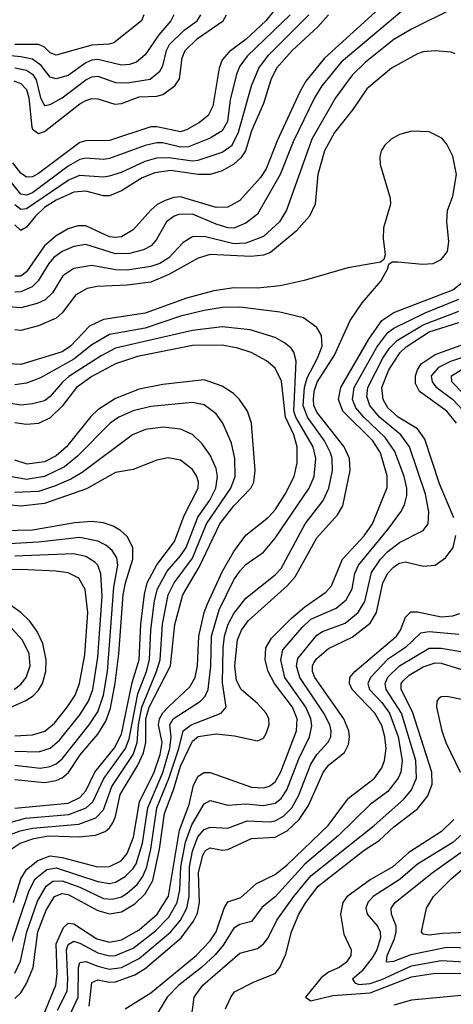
# Model space of a CAD drawing. Header units: inches. Extents: x 990535 to 1117859, y 769386 to 892122.
# Tile 367 of 656: x 1082327 to 1083791, y 792025 to 795354. Entities that reach past the tile are written whole.
import ezdxf

# ---------------------------------------------------------------- set-up
doc = ezdxf.new("R2010")
doc.units = ezdxf.units.IN
doc.header["$MEASUREMENT"] = 0
doc.layers.add('B0789', color=7, linetype='Continuous')

msp = doc.modelspace()

# ---------------------------------------------------------------- linework, layer by layer
at = {"layer": 'B0789', "color": 5}
for points, elevation in [([(1082847.3, 795370), (1082837.1, 795350), (1082796.9, 795303.1), (1082750, 795234.6), (1082720.7, 795210), (1082697.8, 795202.2), (1082670, 795199.9), (1082590, 795219.3), (1082570, 795217.5), (1082550, 795208.4), (1082490, 795165.2), (1082450, 795153.4), (1082430, 795159.5), (1082399, 795199), (1082370, 795220.8), (1082330, 795228.6), (1082170, 795244.5)], 3140), ([(1083240.2, 795370), (1083094.6, 795230), (1083070, 795197), (1083059.1, 795170), (1083037.2, 795082.8), (1083028.8, 795010), (1083010, 794978.5), (1082970, 794953.7), (1082896.5, 794923.5), (1082870, 794922.9), (1082810, 794937.2), (1082790, 794937.5), (1082750, 794928.9), (1082630, 794884.9), (1082610, 794881.5), (1082550, 794885.2), (1082530, 794881.5), (1082490, 794858.9), (1082370, 794768.7), (1082350, 794760.5), (1082330, 794763.6), (1082277.2, 794830)], 3240), ([(1083788.2, 795390), (1083650, 795321.8), (1083590, 795286.5), (1083494.6, 795210), (1083450, 795165.8), (1083392.9, 795090), (1083313.3, 794950), (1083228.3, 794710), (1083204.2, 794670), (1083150, 794621), (1083090, 794598.4), (1083050, 794595.6), (1082950, 794621.2), (1082910, 794619.4), (1082879.3, 794600.7), (1082830, 794548.6), (1082800.1, 794530), (1082770, 794519.3), (1082690, 794506.5), (1082650, 794507.8), (1082570, 794522.7), (1082510, 794512.8), (1082472.1, 794487.9), (1082437, 794430), (1082413.1, 794406.9), (1082385.9, 794394.1), (1082330, 794379.6), (1082290, 794382.7)], 3360), ([(1083190.4, 795390), (1083157.9, 795350), (1083092, 795288), (1083034.5, 795245.5), (1083010, 795218.1), (1082999.9, 795190), (1082978.6, 795061.4), (1082963.3, 795030), (1082933.9, 795006.1), (1082890, 794981.4), (1082870, 794975.1), (1082790, 794991.8), (1082770, 794991.1), (1082630, 794945.1), (1082550, 794944.5), (1082530, 794938.5), (1082390, 794833.4), (1082370, 794822.1), (1082350, 794821.2), (1082330, 794834.9), (1082302.9, 794870)], 3220), ([(1082306.9, 795146.9), (1082330, 795138.5), (1082350, 795117.7), (1082357.2, 795090), (1082367.5, 794990), (1082370, 794983.4), (1082390, 794968.5), (1082410, 794975.4), (1082530, 795069.6), (1082550, 795080.8), (1082570, 795087), (1082590, 795086.8), (1082648.3, 795068.3), (1082670, 795071), (1082730, 795092.9), (1082790, 795095.5), (1082810, 795100.5), (1082850.6, 795130), (1082866.4, 795153.6), (1082875.3, 795224.7), (1082885, 795250), (1082927.1, 795290), (1083013.6, 795350), (1083024.8, 795370)], 3180), ([(1083539.3, 795390), (1083355.9, 795224.1), (1083293.6, 795146.4), (1083272.7, 795110), (1083196.3, 794943.7), (1083159.2, 794850), (1083140, 794820), (1083070, 794742.1), (1083030, 794719.9), (1082990, 794718.6), (1082870, 794754.4), (1082847.7, 794752.3), (1082817.7, 794742.3), (1082791.4, 794728.6), (1082770, 794710.3), (1082710, 794643.7), (1082670, 794620.3), (1082650, 794617), (1082630, 794619.8), (1082550, 794656.6), (1082522.9, 794657.1), (1082490, 794646.7), (1082450, 794623), (1082410.7, 794589.3), (1082350, 794501.5), (1082330, 794487.1), (1082310, 794487)], 3320), ([(1083617.1, 795382.9), (1083413.1, 795210), (1083347.7, 795130), (1083322.4, 795090), (1083250, 794940.8), (1083206.1, 794830), (1083130, 794696.5), (1083090, 794665.7), (1083050, 794649.6), (1083030, 794650.6), (1082990, 794662.3), (1082910, 794696.6), (1082864.3, 794695.7), (1082848.2, 794690), (1082822.8, 794670), (1082789.1, 794610.9), (1082770.6, 794589.4), (1082744.4, 794575.6), (1082697, 794563), (1082650, 794561.9), (1082550, 794593.9), (1082510, 794587.3), (1082470, 794570.3), (1082442, 794550), (1082424.5, 794530), (1082389.4, 794470.6), (1082368.9, 794451.1), (1082330, 794433.7), (1082310, 794433)], 3340), ([(1082745.4, 795370), (1082738.6, 795350), (1082644.8, 795275.2), (1082629.3, 795270.7), (1082570, 795268.2), (1082450, 795233.3), (1082430, 795242.3), (1082410, 795261.2), (1082389.7, 795269.7), (1082310, 795270)], 3120), ([(1082310, 795191.5), (1082350, 795183), (1082370.2, 795170), (1082382.5, 795150), (1082396.4, 795090), (1082410, 795064.1), (1082430, 795066.7), (1082470, 795089.6), (1082550, 795150.2), (1082570, 795160.6), (1082590, 795162.6), (1082650, 795141.5), (1082690, 795139.9), (1082767.6, 795152.4), (1082800, 795180), (1082810, 795198), (1082822.8, 795250), (1082833.1, 795270), (1082881.9, 795318.1), (1082926.5, 795350), (1082938.1, 795370)], 3160), ([(1082310, 794729.4), (1082330, 794713.3), (1082350, 794715.4), (1082490, 794811.1), (1082530, 794828.3), (1082610, 794822.9), (1082630, 794825.4), (1082670, 794838.7), (1082750, 794875.9), (1082790, 794886.5), (1082830, 794887.4), (1082910, 794876.5), (1082930, 794878.9), (1083010, 794906.4), (1083044, 794930), (1083066.1, 794973.9), (1083109.5, 795130), (1083134.2, 795190), (1083166.6, 795233.4), (1083303.5, 795370)], 3260), ([(1083370.1, 795370), (1083333.4, 795330), (1083247.2, 795250), (1083193.8, 795190), (1083174.6, 795150), (1083150.1, 795070), (1083110, 794978.1), (1083089.3, 794910.7), (1083073.7, 794886.3), (1083050, 794865.9), (1083010, 794843.2), (1082970, 794830.8), (1082930, 794830.6), (1082835.6, 794844.4), (1082783.5, 794836.5), (1082740.3, 794819.7), (1082670, 794775.2), (1082630, 794758.7), (1082610, 794758.1), (1082550, 794773.6), (1082510, 794771), (1082450, 794743.3), (1082410, 794718.4), (1082380.1, 794690), (1082350, 794652.3), (1082330, 794640.6), (1082310, 794660.7)], 3280), ([(1083798, 795238), (1083784.1, 795244.1), (1083730, 795248.4), (1083690, 795244.7), (1083670, 795238), (1083582.3, 795190), (1083499.8, 795120.2), (1083452.3, 795050), (1083390, 794972.5), (1083356.3, 794910), (1083333.5, 794830), (1083324.5, 794730), (1083305.7, 794690), (1083261, 794639), (1083173.3, 794566.7), (1083150, 794557.5), (1083107.3, 794552.7), (1082970, 794559.9), (1082930, 794548), (1082830, 794492), (1082770, 794467), (1082690, 794455.8), (1082588, 794452), (1082554.7, 794445.3), (1082516, 794424), (1082470, 794362.8), (1082450, 794345.1), (1082390, 794319.1), (1082330, 794303.6), (1082310, 794304.9)], 3380), ([(1082310, 792045.3), (1082330, 792064.5), (1082350, 792096.2), (1082371.8, 792150), (1082387.3, 792270), (1082416.4, 792343.6), (1082444.5, 792390), (1082470, 792400.3), (1082490, 792396.6), (1082590, 792343), (1082630, 792331), (1082670, 792338), (1082715.2, 792364.8), (1082750, 792398.5), (1082776.1, 792443.9), (1082798.6, 792550), (1082815.4, 792670), (1082846.8, 792753.2), (1082869.7, 792830.3), (1082910, 792915.3), (1082930, 792931.1), (1082990, 792939.3), (1083052.4, 792932.4), (1083130, 792916.4), (1083150, 792924.8), (1083159.5, 792940.5), (1083169.5, 792970), (1083168, 792990), (1083158.9, 793010), (1083130, 793042.6), (1083074.4, 793090), (1083059.4, 793119.4), (1083053.6, 793170), (1083062.3, 793257.7), (1083075.6, 793290), (1083098.7, 793321.3), (1083230, 793440.4), (1083257, 793470), (1083330, 793602.7), (1083400.3, 793679.7), (1083418.3, 793710), (1083442.6, 793830), (1083440.7, 793870), (1083423.1, 793910), (1083330, 794026.5), (1083320.7, 794050), (1083318.6, 794070), (1083321.9, 794098.1), (1083332, 794128), (1083390, 794219.2), (1083442.6, 794337.4), (1083483.1, 794396.9), (1083546.9, 794470), (1083569, 794510), (1083573.2, 794526.8), (1083585.2, 794534.8), (1083604.5, 794535.5), (1083686.9, 794526.9), (1083723.7, 794530), (1083750, 794543), (1083771.6, 794570), (1083776.2, 794603.7), (1083769.9, 794670), (1083771.8, 794708.2), (1083790, 794757.4), (1083801.8, 794830), (1083790, 794892.7), (1083770, 794933.2), (1083752.8, 794952.8), (1083710, 794975.2), (1083650, 794976.7), (1083610, 794965.2), (1083581.8, 794950), (1083560.6, 794930), (1083547.4, 794910), (1083543.2, 794890), (1083544.8, 794864.8), (1083578.6, 794750), (1083579.7, 794730), (1083556.1, 794650), (1083554.4, 794614.4), (1083561, 794559), (1083556.9, 794543.1), (1083546, 794534), (1083435.5, 794515.5), (1083288.1, 794471.9), (1083206.1, 794453.9), (1083130, 794446.4), (1083050, 794446.8), (1082982.8, 794437.2), (1082890, 794411.9), (1082750, 794362.2), (1082610, 794340.7), (1082562.8, 794317.2), (1082498.6, 794250), (1082470, 794230.5), (1082330, 794188.7), (1082290.1, 794189.9)], 3420), ([(1082399.2, 791970), (1082448.8, 792090), (1082453.2, 792130), (1082450.1, 792229.9), (1082474.8, 792285.2), (1082490, 792299.2), (1082510, 792297.2), (1082587.2, 792247.2), (1082630, 792235.8), (1082670, 792243.3), (1082730, 792277), (1082791.1, 792330), (1082829, 792391), (1082866.1, 792613.9), (1082898.9, 792701.1), (1082913.4, 792766.6), (1082930, 792797.1), (1082950, 792808.5), (1082970, 792809.2), (1083110, 792759.9), (1083150, 792757.5), (1083170, 792762.6), (1083190, 792777.7), (1083209.3, 792810.7), (1083261.4, 792950), (1083263.9, 792990), (1083248.6, 793030), (1083186.9, 793110), (1083165.4, 793150), (1083155.4, 793190), (1083158, 793230), (1083177, 793263), (1083243.8, 793330), (1083290, 793369.5), (1083360.9, 793419.1), (1083380.1, 793439.9), (1083416.8, 793530), (1083490, 793608.6), (1083518.7, 793650), (1083567.8, 793772.2), (1083567.7, 793812.3), (1083545.3, 793890), (1083519.4, 793930), (1083418.7, 794030), (1083403.3, 794070), (1083411.5, 794110), (1083505.9, 794274.1), (1083550, 794336.8), (1083590, 794363.4), (1083790, 794440.6), (1083827.2, 794470)], 3380), ([(1082454.6, 792005.4), (1082486.5, 792070), (1082489.4, 792110.6), (1082484.7, 792210), (1082490, 792227), (1082510, 792238.3), (1082530, 792232.5), (1082590, 792199.1), (1082630, 792189.4), (1082650, 792190.3), (1082710, 792215.2), (1082785.9, 792274.1), (1082830, 792319.7), (1082858.6, 792370), (1082867.8, 792412.2), (1082870.5, 792490), (1082886.6, 792573.4), (1082908.1, 792631.9), (1082950, 792702.7), (1082970, 792714.1), (1083030, 792699), (1083090, 792702.6), (1083150, 792697.4), (1083190, 792705.4), (1083210, 792721), (1083229.4, 792750.6), (1083270, 792855.4), (1083305.4, 792930), (1083313.8, 792966.2), (1083310.2, 792990), (1083293.4, 793030), (1083222.6, 793130), (1083208.9, 793190), (1083215.9, 793224.1), (1083280.4, 793299.6), (1083310, 793326.9), (1083395.3, 793364.7), (1083430, 793392.3), (1083449.6, 793430), (1083458.7, 793481.3), (1083470.9, 793510), (1083570.3, 793630), (1083613.6, 793690), (1083626.7, 793713.3), (1083634.7, 793745.3), (1083634.1, 793770), (1083625.1, 793810), (1083594.2, 793894.2), (1083561.6, 793941.6), (1083488.9, 794010), (1083462.2, 794042.2), (1083451.2, 794070), (1083456.7, 794110), (1083533.2, 794246.8), (1083570, 794295.9), (1083590, 794310.8), (1083696.8, 794363.2), (1083810, 794409)], 3360), ([(1082310, 792131.1), (1082329.2, 792170.8), (1082350.7, 792270), (1082386.4, 792373.6), (1082415.6, 792424.4), (1082438.5, 792441.5), (1082470, 792442.7), (1082530, 792421), (1082610, 792383.3), (1082639.2, 792380.8), (1082670, 792389), (1082690, 792401.2), (1082723.2, 792430), (1082742.6, 792457.4), (1082755.9, 792490), (1082769.6, 792550), (1082790.1, 792689.9), (1082830.8, 792789.2), (1082864.4, 792890), (1082879.3, 792950), (1082905.3, 792970), (1083007, 793010), (1083023.6, 793030), (1083012.1, 793112.1), (1083013.4, 793230), (1083018.1, 793270), (1083030.8, 793310), (1083050, 793346.1), (1083090, 793398.5), (1083190, 793477.3), (1083210, 793498.4), (1083291, 793649), (1083351.8, 793728.2), (1083370.4, 793769.6), (1083383.2, 793830), (1083382.1, 793870), (1083376.6, 793890), (1083355.8, 793930), (1083298.8, 794010), (1083284.7, 794050), (1083288.9, 794110), (1083297.4, 794142.6), (1083332.9, 794210), (1083348.3, 794250), (1083345.9, 794285.9), (1083330, 794313.8), (1083285.4, 794345.4), (1083204.9, 794364.9), (1083070, 794382), (1083010, 794380.4), (1082950, 794371.1), (1082870, 794351.1), (1082750, 794310.7), (1082630, 794289.4), (1082570, 794255.1), (1082510, 794205.7), (1082397.2, 794142.8), (1082350, 794125.2), (1082310, 794119.9)], 3440), ([(1082488.1, 791971.9), (1082523.6, 792050), (1082525.5, 792150), (1082530, 792166.2), (1082550, 792170.6), (1082590, 792153.8), (1082630, 792143.8), (1082670, 792149.6), (1082730, 792180.7), (1082837.6, 792270), (1082869.8, 792310.2), (1082891.2, 792350), (1082898.7, 792390), (1082900.1, 792490), (1082910, 792543), (1082928.8, 792591.2), (1082950, 792616), (1082970, 792623.9), (1083030, 792620.5), (1083094.6, 792645.4), (1083170, 792642.4), (1083190, 792645.8), (1083218.3, 792661.7), (1083246.1, 792690), (1083268.7, 792730), (1083310, 792836.6), (1083330.3, 792869.7), (1083368.9, 792911.1), (1083377.6, 792930), (1083379.1, 792950), (1083374.4, 792970), (1083354.3, 793010), (1083272.9, 793130), (1083262.2, 793170), (1083266.2, 793193.8), (1083330, 793273.1), (1083350, 793285.6), (1083426.1, 793313.9), (1083469.9, 793350), (1083492.5, 793387.5), (1083515.4, 793484.6), (1083545.2, 793530), (1083570, 793556.4), (1083610, 793586.9), (1083690, 793626.8), (1083706.8, 793650), (1083708.7, 793690), (1083698, 793750), (1083643.5, 793910), (1083614.7, 793950), (1083542.4, 794010), (1083509.2, 794050), (1083499.5, 794079.5), (1083502.4, 794110), (1083553.2, 794210), (1083576.3, 794243.7), (1083602.4, 794270), (1083690, 794322.4), (1083810, 794368.5)], 3340), ([(1083793.1, 793670), (1083744.7, 793784.7), (1083695.7, 793935.7), (1083670.5, 793970.5), (1083605.6, 794010), (1083570, 794042), (1083553.9, 794070), (1083550, 794110), (1083573.2, 794170), (1083611.4, 794228.6), (1083631.7, 794248.3), (1083710, 794298.2), (1083810, 794330.2)], 3320), ([(1082290.7, 792209.3), (1082358.2, 792410), (1082379.2, 792450), (1082418.7, 792481.2), (1082450, 792487), (1082590, 792440.2), (1082630, 792433.7), (1082650, 792438.2), (1082682.8, 792457.2), (1082710, 792483.9), (1082719.6, 792500.4), (1082741.4, 792570), (1082759, 792690), (1082810, 792808.6), (1082834.3, 792890), (1082837.9, 792930), (1082833.4, 792970), (1082845.3, 792990), (1082937.7, 793050), (1082953, 793067), (1082963, 793090), (1082972.1, 793167.9), (1082974.3, 793270), (1083000.7, 793359.3), (1083050, 793459.8), (1083070, 793489.6), (1083090, 793511.6), (1083150, 793554.3), (1083190, 793600.8), (1083304.6, 793770), (1083321.5, 793810), (1083327.4, 793870), (1083317.5, 793910), (1083259.5, 794010), (1083252.4, 794030), (1083260, 794200), (1083252.8, 794230), (1083243.3, 794243.3), (1083221.7, 794261.7), (1083190, 794279), (1083105.1, 794305.1), (1083010, 794315.4), (1082910, 794303.3), (1082650, 794243.1), (1082602.3, 794217.7), (1082492.9, 794147.1), (1082471.3, 794128.7), (1082430, 794079.7), (1082410, 794065.3), (1082370, 794055), (1082330, 794050.9), (1082290, 794057)], 3460), ([(1082305.8, 792370), (1082330.8, 792449.2), (1082350, 792481.5), (1082388.3, 792511.7), (1082430, 792527), (1082470, 792521.9), (1082589.6, 792490.4), (1082630, 792491.2), (1082669.4, 792510.6), (1082690, 792535.5), (1082711.5, 792590), (1082731.8, 792710), (1082780.9, 792810), (1082801.2, 792870), (1082807.7, 792910), (1082795.7, 792970), (1082798.3, 792990), (1082810, 793011), (1082830, 793032.4), (1082901, 793099), (1082919.1, 793130), (1082927, 793170), (1082932.1, 793270), (1082949.7, 793350), (1082960.7, 793379.3), (1083011.4, 793490), (1083050, 793556), (1083090, 793611), (1083167.4, 793672.6), (1083190, 793696.9), (1083223.9, 793750), (1083253.9, 793810), (1083264.1, 793855.9), (1083263.8, 793910), (1083252.5, 793950), (1083224.5, 794010), (1083211.4, 794131.4), (1083190, 794175.7), (1083160.8, 794200.8), (1083109, 794229), (1083063.7, 794243.7), (1083010, 794253.5), (1082910, 794252.3), (1082724.7, 794215.3), (1082650, 794190.8), (1082570, 794147.3), (1082518.7, 794110), (1082470, 794047.7), (1082430, 794008.1), (1082390, 793988.7), (1082350, 793985.1), (1082310, 793991.4)], 3480), ([(1083802.2, 793990), (1083770, 794030.5), (1083677.2, 794097.2), (1083663.9, 794123.9), (1083663.9, 794150), (1083670, 794170), (1083682.8, 794190), (1083730, 794221.5), (1083830, 794257.8)], 3280), ([(1083850, 794220.7), (1083781.5, 794198.5), (1083741.7, 794178.3), (1083717.1, 794150), (1083719.5, 794130), (1083732.6, 794112.6), (1083790, 794069.9), (1083838.1, 794018.1)], 3260), ([(1083864.6, 794050), (1083786.5, 794130), (1083785.7, 794150), (1083817.5, 794170)], 3240), ([(1082297.5, 792550), (1082327.7, 792570), (1082373.9, 792586.1), (1082424.8, 792595.2), (1082528.1, 792591.9), (1082582.4, 792597.6), (1082615, 792610), (1082630, 792621.9), (1082641.3, 792638.7), (1082650, 792660.6), (1082665.5, 792734.5), (1082725.9, 792834.1), (1082744.6, 792875.4), (1082752.2, 792910), (1082752.8, 792990), (1082763.6, 793030), (1082836.4, 793170), (1082850.3, 793309.7), (1082877.4, 793410), (1082934.3, 793505.7), (1083002.6, 793650), (1083050, 793710.4), (1083107.4, 793770), (1083117.5, 793790), (1083121.7, 793830), (1083109.5, 793989.5), (1083096.7, 794030), (1083069.6, 794069.6), (1083048.4, 794090), (1083010, 794115.3), (1082950, 794135.9), (1082810, 794120.4), (1082730, 794104.4), (1082650, 794073.4), (1082590, 794035.2), (1082567.1, 794012.9), (1082484.6, 793910), (1082450, 793879.8), (1082410, 793859.7), (1082351.7, 793851.7), (1082310, 793864.9)], 3520), ([(1082290, 792596.9), (1082328, 792612), (1082370, 792621.3), (1082526.2, 792633.8), (1082584.1, 792655.9), (1082610, 792683.3), (1082637.9, 792762.1), (1082710.1, 792870), (1082723.6, 792910), (1082728, 792970), (1082738.8, 793030), (1082789.1, 793150), (1082801.3, 793190), (1082809.2, 793310), (1082828.4, 793410), (1082848.4, 793450), (1082910, 793533.7), (1082957.5, 793650), (1083040.1, 793770), (1083054.8, 793810), (1083053.2, 793870), (1083042.1, 793922.1), (1083012.5, 793990), (1082990, 794021.3), (1082950, 794051.9), (1082910, 794059.9), (1082770, 794046.6), (1082710, 794032), (1082661.6, 794010), (1082631.8, 793990), (1082521.4, 793878.6), (1082477.4, 793842.6), (1082410, 793809.3), (1082350, 793799.8), (1082294.8, 793810)], 3540), ([(1082270, 792633.2), (1082345.9, 792654.1), (1082492.5, 792667.5), (1082551, 792689), (1082574.1, 792710), (1082611.2, 792788.8), (1082684.5, 792890), (1082696.7, 792923.3), (1082725.5, 793074.5), (1082754.5, 793150), (1082764.8, 793190), (1082769.6, 793290.4), (1082782.3, 793390), (1082792.1, 793430), (1082824.3, 793490), (1082870, 793541.3), (1082889.5, 793570), (1082928.3, 793671.7), (1082968.5, 793730), (1082988.7, 793770), (1082994.6, 793810), (1082990, 793836.8), (1082970, 793881.5), (1082941.4, 793921.4), (1082910, 793951.2), (1082869.9, 793969.9), (1082810, 793976.6), (1082752, 793968), (1082707.8, 793950), (1082537.4, 793822.6), (1082499.2, 793800.8), (1082443.6, 793776.4), (1082390, 793759.4), (1082310, 793755.1)], 3560), ([(1082310, 792688.5), (1082490, 792705.7), (1082530, 792724.6), (1082550, 792747.2), (1082580.7, 792810), (1082647.2, 792892.8), (1082670, 792938), (1082706.8, 793113.2), (1082729.7, 793190.3), (1082736, 793310), (1082748.4, 793411.6), (1082757.4, 793450), (1082790, 793511.5), (1082849.2, 793590), (1082882.3, 793677.7), (1082929.9, 793770), (1082930.7, 793790), (1082925, 793810), (1082910, 793833.7), (1082870, 793864.4), (1082827.8, 793872.2), (1082790, 793864.7), (1082710, 793833.4), (1082650, 793822.6), (1082552, 793768), (1082410, 793718.4), (1082330, 793709.5), (1082250, 793716.8)], 3580), ([(1082310, 792785.5), (1082410, 792775.2), (1082450, 792782.1), (1082470, 792790.6), (1082491.2, 792808.8), (1082531.2, 792868.8), (1082590, 792938.7), (1082617, 792983), (1082633.4, 793026.6), (1082649.6, 793110.4), (1082661.3, 793210), (1082675.8, 793410), (1082683.5, 793450), (1082709.2, 793530), (1082708.3, 793570), (1082690, 793606.2), (1082667.3, 793627.3), (1082642, 793642), (1082610, 793653.1), (1082570, 793657.9), (1082512.5, 793652.5), (1082370, 793627.9), (1082266.2, 793626.2)], 3620), ([(1082310, 792833.2), (1082395.9, 792824.1), (1082430, 792829.5), (1082450, 792838.6), (1082470, 792855.4), (1082561.3, 792970), (1082590, 793014.6), (1082610, 793070), (1082622.9, 793150), (1082644.3, 793435.7), (1082657.7, 793510), (1082654.8, 793534.8), (1082639.4, 793559.4), (1082617.5, 793577.5), (1082590.9, 793590.9), (1082530, 793603.2), (1082390, 793587.5), (1082250, 793580.1)], 3640), ([(1082560.8, 792019.2), (1082570, 792099.5), (1082590, 792108.2), (1082630, 792100.6), (1082650, 792101.6), (1082715, 792125), (1082750, 792146.6), (1082871.5, 792250), (1082913.7, 792306.2), (1082926.9, 792333.1), (1082933.6, 792370), (1082930.8, 792470), (1082945, 792530), (1082954.3, 792545.7), (1082970, 792554.7), (1083010, 792545.9), (1083030, 792548.3), (1083110, 792585.9), (1083190, 792589.8), (1083230, 792612), (1083270.5, 792650), (1083302.7, 792697.3), (1083351.3, 792808.7), (1083370, 792833.3), (1083423.4, 792876.6), (1083436.9, 792903.1), (1083441.2, 792930), (1083439, 792950), (1083421.7, 792990), (1083323.5, 793130), (1083315.4, 793150), (1083315.5, 793170), (1083320.1, 793179.9), (1083330, 793194.2), (1083370, 793228), (1083450, 793265.9), (1083510, 793314), (1083532.5, 793350), (1083553.1, 793450), (1083570, 793482.5), (1083590, 793504.4), (1083610, 793516.6), (1083630, 793521.1), (1083690, 793507), (1083730, 793510.1), (1083765.4, 793534.6), (1083790.4, 793570), (1083800.4, 793610)], 3320), ([(1082310, 792881.3), (1082390, 792879), (1082430, 792891.4), (1082461.2, 792918.8), (1082530, 793003.7), (1082559.2, 793050), (1082573.5, 793090), (1082590, 793198.4), (1082605.1, 793405.1), (1082601.1, 793481.1), (1082590, 793509.8), (1082580.2, 793520.2), (1082550, 793539.4), (1082508.5, 793548.5), (1082310, 793540.8)], 3660), ([(1082310, 792932.6), (1082370, 792936.1), (1082411.4, 792948.6), (1082444.4, 792975.6), (1082487, 793030), (1082513.5, 793070), (1082529.1, 793110), (1082546.2, 793206.2), (1082557.1, 793350), (1082547.6, 793427.6), (1082526, 793466), (1082490, 793484.3), (1082450, 793489.6), (1082330, 793495.6), (1082210, 793490.6)], 3680), ([(1082250, 793009.1), (1082347.2, 793052.8), (1082371.6, 793068.4), (1082390, 793086.9), (1082403.7, 793110), (1082414.7, 793150), (1082415.7, 793190), (1082404.5, 793244.5), (1082385.5, 793285.5), (1082360.4, 793320.4), (1082330.2, 793350.2), (1082295, 793375)], 3720), ([(1082682.6, 792010), (1082770, 792064.6), (1082922.6, 792190), (1082970, 792240.1), (1082990, 792270), (1083017.8, 792350), (1083030, 792371.6), (1083073.5, 792386.5), (1083126.7, 792433.3), (1083190, 792464.7), (1083230, 792496.5), (1083369, 792630), (1083437.9, 792722.1), (1083525, 792790), (1083550, 792825.1), (1083559.3, 792850), (1083564.5, 792890), (1083560.6, 792930), (1083550, 792967.6), (1083525.9, 793010), (1083450.2, 793090), (1083441, 793110), (1083442.3, 793130), (1083459.1, 793150), (1083599.9, 793270), (1083613.5, 793290), (1083630, 793334), (1083648, 793352), (1083670, 793352.6), (1083750, 793335.7), (1083790, 793338.1), (1083813.3, 793346.7)], 3280), ([(1082308.2, 793090), (1082331.3, 793108.7), (1082348.6, 793130), (1082361.9, 793170), (1082359, 793210), (1082335.8, 793255.8), (1082288.6, 793308.6)], 3740), ([(1083810, 793276), (1083710, 793284.5), (1083680.3, 793279.7), (1083630, 793231.9), (1083568.7, 793191.3), (1083511.5, 793130), (1083503.1, 793110), (1083508.8, 793090), (1083550, 793045.6), (1083575.4, 793010), (1083605.2, 792930), (1083618.2, 792850), (1083613.8, 792810), (1083605.6, 792790), (1083570, 792745), (1083510, 792700.3), (1083403.9, 792596.1), (1083290, 792498.6), (1083190, 792388.5), (1083145.8, 792354.2), (1083110, 792305), (1083070, 792295), (1083050, 792283.3), (1083014.2, 792225.8), (1082987.4, 792192.6), (1082941.3, 792150), (1082863.7, 792090), (1082824.5, 792050), (1082781.4, 791978.6)], 3260), ([(1082908.6, 791990), (1082915.7, 792050), (1082945.1, 792090), (1083070, 792198), (1083130, 792214.5), (1083150.7, 792229.3), (1083165.8, 792250), (1083195.8, 792310), (1083252.2, 792390), (1083310, 792459.3), (1083524.2, 792630), (1083622.7, 792717.3), (1083650.6, 792750), (1083667.1, 792790), (1083664.7, 792850), (1083616.8, 793010), (1083565.1, 793090), (1083560.8, 793110), (1083570, 793131.2), (1083610, 793169.8), (1083710, 793229), (1083750, 793229.1), (1083830, 793216)], 3240), ([(1083021.4, 792010), (1083039.5, 792050), (1083052.5, 792067.5), (1083118.3, 792101.7), (1083189.9, 792130), (1083205, 792150), (1083225.5, 792194.5), (1083244.8, 792270), (1083269.4, 792330), (1083293.2, 792370), (1083334.9, 792425.1), (1083490, 792546.6), (1083541.4, 792578.6), (1083590, 792625.7), (1083670, 792685.9), (1083704.9, 792730), (1083719.5, 792770), (1083718.8, 792810), (1083653.9, 793013.9), (1083615.3, 793090), (1083615.4, 793110), (1083621.5, 793118.5), (1083642.4, 793137.6), (1083690, 793165.8), (1083730, 793179.4), (1083750, 793178.6), (1083830, 793153.3)], 3220), ([(1083830, 793053.8), (1083770, 793066.4), (1083750, 793064.3), (1083741.7, 793058.3), (1083735.7, 793050), (1083734.5, 793030), (1083752.2, 792950), (1083765.9, 792910), (1083814.4, 792810)], 3180), ([(1083793.1, 792650), (1083751.3, 792610), (1083641.3, 792538.7), (1083587.4, 792490), (1083510, 792446.2), (1083431.6, 792388.4), (1083417.9, 792370), (1083410.7, 792330), (1083421.9, 792261.9), (1083446.9, 792210), (1083444.7, 792190), (1083430, 792166.3), (1083406.2, 792150), (1083370, 792133.8), (1083344.9, 792115.1), (1083291.9, 792050), (1083310, 792037.1), (1083384.6, 792055.4), (1083510, 792064.7), (1083650, 792118.2), (1083730.8, 792130.8), (1083830, 792130)], 3180), ([(1083853.5, 792630), (1083790, 792572.6), (1083670, 792498.7), (1083611.5, 792448.5), (1083521, 792390), (1083502.5, 792370), (1083495.4, 792350), (1083500.9, 792330), (1083535.6, 792290), (1083544.5, 792270), (1083545.4, 792250), (1083533.6, 792210), (1083517.8, 792182.2), (1083482.1, 792137.9), (1083451.4, 792110), (1083458.2, 792098.2), (1083472.1, 792092.1), (1083510, 792096.2), (1083550, 792109.6), (1083650, 792155.7), (1083750, 792173.3), (1083870, 792166.4)], 3160), ([(1083855.3, 792215.3), (1083770, 792217.1), (1083647.5, 792192.5), (1083589.6, 792169.6), (1083567.5, 792167.5), (1083565.6, 792170), (1083567.6, 792190), (1083593.3, 792246.7), (1083598.9, 792270), (1083597.9, 792290), (1083582.5, 792330), (1083581.5, 792350), (1083595.3, 792370), (1083719.5, 792470), (1083850, 792561.9)], 3140), ([(1083889.5, 792270.5), (1083755, 792265), (1083710, 792258.9), (1083690, 792262.5), (1083684.3, 792270), (1083700.4, 792350), (1083724.5, 792390), (1083784.1, 792450), (1083890, 792540.1)], 3120), ([(1083830, 792055.8), (1083650, 792039.4), (1083590, 792022.2)], 3220)]:
    msp.add_lwpolyline(points, dxfattribs=dict(at, elevation=elevation))

doc.saveas('drawing.dxf')
